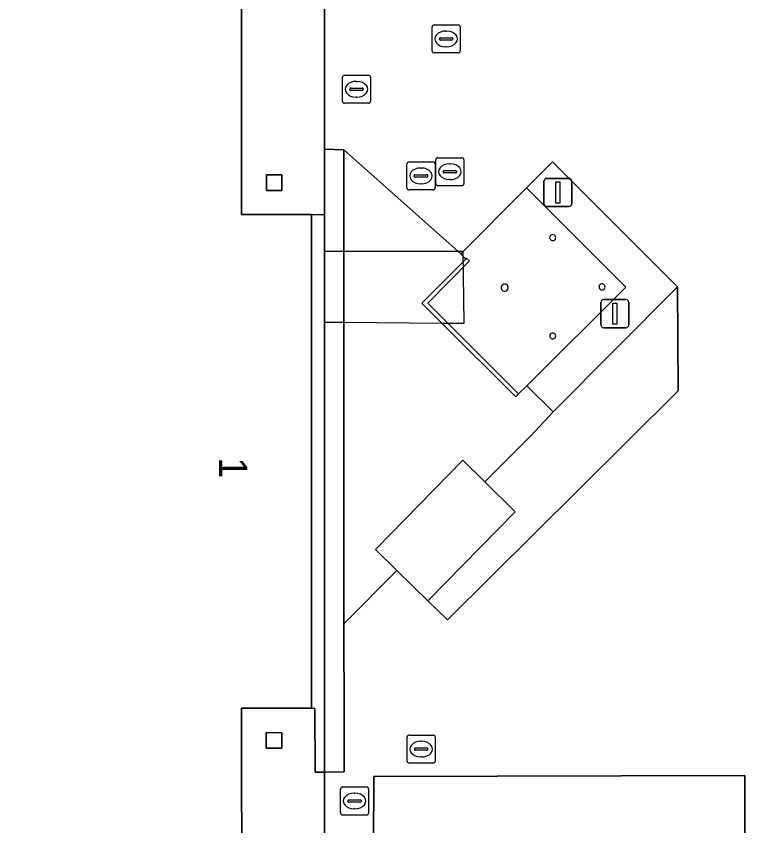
# Model space of a CAD drawing. Extents: x 161477 to 163040, y 383680 to 384871.
# Drawn here: x 162486.12 to 162512.04, y 384491.01 to 384519.8 of the extents above; entities that cross this region are included whole.
import ezdxf

# ---------------------------------------------------------------- set-up
doc = ezdxf.new("R2010")
doc.units = 0
for name, color, linetype in [('IMGEO_Dek', 7, 'Continuous'), ('IMGEO_Erf', 7, 'Continuous'), ('IMGEO_Groenvoorziening', 7, 'Continuous'), ('IMGEO_Kolk', 7, 'Continuous'), ('IMGEO_Muur', 7, 'Continuous'), ('IMGEO_Pand', 7, 'Continuous'), ('IMGEO_Pand_nummerreeks', 7, 'Continuous'), ('IMGEO_Parkeervlak_open', 7, 'Continuous'), ('IMGEO_Rijbaan_lokaal_open', 7, 'Continuous'), ('IMGEO_Rioolput', 7, 'Continuous'), ('IMGEO_Terreindeel_halfverhard', 7, 'Continuous'), ('IMGEO_Verkeersbordpaal', 7, 'Continuous'), ('IMGEO_Voetpad_gesloten', 7, 'Continuous'), ('IMGEO_Voetpad_open', 7, 'Continuous')]:
    doc.layers.add(name, color=color, linetype=linetype)

msp = doc.modelspace()

# ---------------------------------------------------------------- linework, layer by layer
at = {"layer": 'IMGEO_Dek'}
msp.add_lwpolyline([(162502.02, 384511.432), (162497.778, 384511.432), (162497.085, 384511.432), (162497.085, 384508.92), (162497.778, 384508.914), (162501.259, 384508.886), (162501.479, 384508.884), (162502.057, 384508.88)], close=True, dxfattribs=at)
at = {"layer": 'IMGEO_Erf'}
for points in [[(162497.085, 384508.93), (162497.085, 384511.342), (162497.085, 384512.74), (162496.623, 384512.746), (162496.624, 384495.19), (162496.752, 384495.181), (162496.758, 384492.918), (162497.086, 384492.919), (162497.085, 384500)], [(162497.086, 384492.919), (162496.758, 384492.918), (162496.752, 384495.181), (162496.624, 384495.19), (162494.144, 384495.19), (162494.147, 384487.804), (162494.148, 384485.464), (162496.628, 384485.466), (162496.636, 384475.356), (162454.274, 384475.352), (162454.279, 384485.463), (162456.759, 384485.461), (162456.756, 384487.762), (162454.138, 384487.791), (162454.16, 384487.394), (162453.808, 384487.393), (162453.808, 384474.909), (162497.086, 384474.88), (162497.086, 384487.801)], [(162495.571, 384493.769), (162495.021, 384493.77), (162495.021, 384494.32), (162495.571, 384494.319)]]:
    msp.add_lwpolyline(points, close=True, dxfattribs=at)
at = {"layer": 'IMGEO_Groenvoorziening'}
msp.add_lwpolyline([(162501.259, 384508.886), (162500.548, 384509.595), (162502.119, 384511.161), (162501.936, 384511.347), (162497.775, 384515.051), (162497.778, 384511.432), (162497.778, 384508.914), (162497.783, 384498.194), (162499.663, 384500.089), (162498.9, 384500.839), (162502.014, 384504.005), (162502.792, 384503.239), (162504.414, 384504.866), (162505.226, 384505.724), (162504.29, 384506.657), (162503.998, 384506.366), (162503.892, 384506.26)], close=True, dxfattribs=at)
at = {"layer": 'IMGEO_Kolk'}
for p, q in [((162500.099, 384514.619), (162500.951, 384514.619)), ((162501.05, 384513.841), (162501.05, 384514.693)), ((162501.125, 384514.767), (162501.977, 384514.767)), ((162502.051, 384514.693), (162502.051, 384513.841)), ((162500.024, 384513.693), (162500.024, 384514.545)), ((162500.512, 384514.399), (162500.537, 384514.399)), ((162501.025, 384514.545), (162501.025, 384513.693)), ((162501.352, 384514.31), (162501.75, 384514.31)), ((162501.538, 384514.547), (162501.563, 384514.547)), ((162500.283, 384514.113), (162500.283, 384514.125)), ((162500.721, 384514.076), (162500.323, 384514.076)), ((162500.326, 384514.162), (162500.724, 384514.162)), ((162500.767, 384514.125), (162500.767, 384514.113)), ((162501.309, 384514.261), (162501.309, 384514.273)), ((162501.747, 384514.224), (162501.349, 384514.224)), ((162501.793, 384514.273), (162501.793, 384514.261)), ((162500.535, 384513.839), (162500.51, 384513.839)), ((162501.977, 384513.767), (162501.125, 384513.767)), ((162501.561, 384513.987), (162501.536, 384513.987)), ((162500.951, 384513.619), (162500.099, 384513.619)), ((162500.028, 384493.31), (162500.028, 384494.162)), ((162500.103, 384494.236), (162500.955, 384494.236)), ((162501.029, 384494.162), (162501.029, 384493.31)), ((162500.516, 384494.016), (162500.541, 384494.016)), ((162500.287, 384493.73), (162500.287, 384493.742)), ((162500.725, 384493.693), (162500.327, 384493.693)), ((162500.33, 384493.779), (162500.728, 384493.779)), ((162500.771, 384493.742), (162500.771, 384493.73)), ((162500.539, 384493.456), (162500.514, 384493.456)), ((162500.955, 384493.236), (162500.103, 384493.236))]:
    msp.add_line(p, q, dxfattribs=at)
for points in [[(162500.099, 384514.619), (162500.951, 384514.619)], [(162501.05, 384513.841), (162501.05, 384514.693)], [(162501.125, 384514.767), (162501.977, 384514.767)], [(162502.051, 384514.693), (162502.051, 384513.841)], [(162500.024, 384513.693), (162500.024, 384514.545)], [(162501.025, 384514.545), (162501.025, 384513.693)], [(162501.977, 384513.767), (162501.125, 384513.767)], [(162500.951, 384513.619), (162500.099, 384513.619)], [(162500.028, 384493.31), (162500.028, 384494.162)], [(162500.103, 384494.236), (162500.955, 384494.236)], [(162501.029, 384494.162), (162501.029, 384493.31)], [(162500.955, 384493.236), (162500.103, 384493.236)]]:
    msp.add_lwpolyline(points, dxfattribs=at)
for centre, radius, start, end in [((162500.101, 384514.543), 0.0765, 91.552, 178.448), ((162500.101, 384514.543), 0.0765, 91.552, 178.448), ((162500.949, 384514.543), 0.0765, 1.552, 88.448), ((162500.949, 384514.543), 0.0765, 1.552, 88.448), ((162501.127, 384514.691), 0.0765, 91.552, 178.448), ((162501.127, 384514.691), 0.0765, 91.552, 178.448), ((162501.975, 384514.691), 0.0765, 1.552, 88.448), ((162501.975, 384514.691), 0.0765, 1.552, 88.448), ((162501.349, 384514.27), 0.0403, 85.8775, 175.7526), ((162501.754, 384514.272), 0.0386, 1.7309, 96.639), ((162500.323, 384514.122), 0.0403, 85.8775, 175.7526), ((162500.32, 384514.112), 0.0366, 178.938, 274.7102), ((162500.724, 384514.119), 0.043, 264.8664, 352.4533), ((162500.728, 384514.124), 0.0386, 1.7309, 96.639), ((162501.346, 384514.26), 0.0366, 178.938, 274.7102), ((162501.75, 384514.267), 0.043, 264.8664, 352.4533), ((162501.127, 384513.843), 0.0765, 181.552, 268.448), ((162501.127, 384513.843), 0.0765, 181.552, 268.448), ((162501.975, 384513.843), 0.0765, 271.552, 358.448), ((162501.975, 384513.843), 0.0765, 271.552, 358.448), ((162500.101, 384513.695), 0.0765, 181.552, 268.448), ((162500.101, 384513.695), 0.0765, 181.552, 268.448), ((162500.949, 384513.695), 0.0765, 271.552, 358.448), ((162500.949, 384513.695), 0.0765, 271.552, 358.448), ((162500.105, 384494.16), 0.0765, 91.552, 178.448), ((162500.105, 384494.16), 0.0765, 91.552, 178.448), ((162500.953, 384494.16), 0.0765, 1.552, 88.448), ((162500.953, 384494.16), 0.0765, 1.552, 88.448), ((162500.327, 384493.739), 0.0403, 85.8775, 175.7526), ((162500.324, 384493.729), 0.0366, 178.938, 274.7102), ((162500.728, 384493.736), 0.043, 264.8664, 352.4533), ((162500.732, 384493.741), 0.0386, 1.7309, 96.639), ((162500.105, 384493.312), 0.0765, 181.552, 268.448), ((162500.105, 384493.312), 0.0765, 181.552, 268.448), ((162500.953, 384493.312), 0.0765, 271.552, 358.448), ((162500.953, 384493.312), 0.0765, 271.552, 358.448)]:
    msp.add_arc(centre, radius, start, end, dxfattribs=at)
for centre, major_axis, ratio, start_param, end_param in [((162500.511, 384514.119), (-0.387, 0.002), 0.722429, 4.712389, 7.853982), ((162500.536, 384514.119), (-0.39, 0.002), 0.717154, 1.570796, 4.712389), ((162501.537, 384514.267), (-0.387, 0.002), 0.722429, 4.712389, 7.853982), ((162501.562, 384514.267), (-0.39, 0.002), 0.717154, 1.570796, 4.712389), ((162500.515, 384493.736), (-0.387, 0.002), 0.722429, 4.712389, 7.853982), ((162500.54, 384493.736), (-0.39, 0.002), 0.717154, 1.570796, 4.712389)]:
    msp.add_ellipse(centre, major_axis=major_axis, ratio=ratio, start_param=start_param, end_param=end_param, dxfattribs=at)
at = {"layer": 'IMGEO_Muur'}
msp.add_lwpolyline([(162501.479, 384508.885), (162500.766, 384509.597), (162502.248, 384511.094), (162502.148, 384511.189), (162502.119, 384511.161), (162500.548, 384509.595), (162501.259, 384508.886), (162503.892, 384506.26), (162503.998, 384506.366)], close=True, dxfattribs=at)
at = {"layer": 'IMGEO_Pand'}
msp.add_lwpolyline([(162494.147, 384487.804), (162494.144, 384495.19), (162496.624, 384495.19), (162496.623, 384512.746), (162494.143, 384512.746), (162494.14, 384520.105), (162494.139, 384522.465), (162496.619, 384522.463), (162496.627, 384532.568), (162491.603, 384532.568), (162488.974, 384532.568), (162458.862, 384532.566), (162456.823, 384532.566), (162454.274, 384532.566), (162454.261, 384522.46), (162456.741, 384522.457), (162456.745, 384520.114), (162456.752, 384515.102), (162456.756, 384512.752), (162454.276, 384512.753), (162454.266, 384495.199), (162456.746, 384495.198), (162456.749, 384492.871), (162456.756, 384487.762)], dxfattribs=at)
for points in [[(162495.575, 384514.155), (162495.025, 384514.154), (162495.026, 384513.604), (162495.576, 384513.605)], [(162503.873, 384502.176), (162502.792, 384503.239), (162502.014, 384504.005), (162498.9, 384500.839), (162499.663, 384500.089), (162500.761, 384499.01)], [(162495.571, 384494.319), (162495.021, 384494.32), (162495.021, 384493.77), (162495.571, 384493.769)]]:
    msp.add_lwpolyline(points, close=True, dxfattribs=at)
at = {"layer": 'IMGEO_Parkeervlak_open'}
for points in [[(162509.672, 384506.476), (162509.651, 384510.178), (162505.226, 384505.724), (162504.414, 384504.866), (162502.792, 384503.239), (162503.873, 384502.176), (162500.761, 384499.01), (162501.463, 384498.337), (162506.138, 384502.963)], [(162498.824, 384487.788), (162500, 384487.774), (162501.756, 384487.753), (162512.027, 384487.786), (162512.043, 384492.799), (162498.842, 384492.755)]]:
    msp.add_lwpolyline(points, close=True, dxfattribs=at)
at = {"layer": 'IMGEO_Rijbaan_lokaal_open'}
for points in [[(162505.054, 384520.106), (162501.767, 384520.121), (162500, 384520.122), (162497.765, 384520.123), (162497.085, 384520.11), (162497.085, 384515.071), (162497.775, 384515.051), (162501.936, 384511.347), (162504.279, 384513.694), (162505.202, 384514.619), (162509.651, 384510.178), (162509.672, 384506.476), (162506.138, 384502.963), (162501.463, 384498.337), (162500.761, 384499.01), (162499.663, 384500.089), (162497.783, 384498.194), (162497.786, 384494.765), (162497.795, 384492.922), (162497.086, 384492.919), (162497.086, 384487.801)], [(162498.824, 384487.788), (162498.842, 384492.755), (162512.043, 384492.799), (162512.027, 384487.786)]]:
    msp.add_lwpolyline(points, dxfattribs=at)
at = {"layer": 'IMGEO_Rioolput'}
for p, q in [((162500.994, 384519.49), (162501.846, 384519.49)), ((162500.919, 384518.564), (162500.919, 384519.416)), ((162501.407, 384519.27), (162501.432, 384519.27)), ((162501.92, 384519.416), (162501.92, 384518.564)), ((162501.178, 384518.984), (162501.178, 384518.996)), ((162501.616, 384518.947), (162501.218, 384518.947)), ((162501.221, 384519.033), (162501.619, 384519.033)), ((162501.662, 384518.996), (162501.662, 384518.984)), ((162501.43, 384518.71), (162501.405, 384518.71)), ((162501.846, 384518.49), (162500.994, 384518.49)), ((162497.729, 384516.774), (162497.729, 384517.626)), ((162497.804, 384517.7), (162498.656, 384517.7)), ((162498.217, 384517.48), (162498.242, 384517.48)), ((162498.73, 384517.626), (162498.73, 384516.774)), ((162497.988, 384517.194), (162497.988, 384517.206)), ((162498.031, 384517.243), (162498.429, 384517.243)), ((162498.472, 384517.206), (162498.472, 384517.194)), ((162498.426, 384517.157), (162498.028, 384517.157)), ((162498.24, 384516.92), (162498.215, 384516.92)), ((162498.656, 384516.7), (162497.804, 384516.7)), ((162497.659, 384491.464), (162497.659, 384492.316)), ((162497.734, 384492.39), (162498.586, 384492.39)), ((162498.147, 384492.17), (162498.172, 384492.17)), ((162498.66, 384492.316), (162498.66, 384491.464)), ((162497.918, 384491.884), (162497.918, 384491.896)), ((162498.356, 384491.847), (162497.958, 384491.847)), ((162497.961, 384491.933), (162498.359, 384491.933)), ((162498.402, 384491.896), (162498.402, 384491.884)), ((162498.17, 384491.61), (162498.145, 384491.61)), ((162498.586, 384491.39), (162497.734, 384491.39))]:
    msp.add_line(p, q, dxfattribs=at)
for points in [[(162500.994, 384519.49), (162501.846, 384519.49)], [(162500.919, 384518.564), (162500.919, 384519.416)], [(162501.92, 384519.416), (162501.92, 384518.564)], [(162501.846, 384518.49), (162500.994, 384518.49)], [(162497.729, 384516.774), (162497.729, 384517.626)], [(162497.804, 384517.7), (162498.656, 384517.7)], [(162498.73, 384517.626), (162498.73, 384516.774)], [(162498.656, 384516.7), (162497.804, 384516.7)], [(162497.659, 384491.464), (162497.659, 384492.316)], [(162497.734, 384492.39), (162498.586, 384492.39)], [(162498.66, 384492.316), (162498.66, 384491.464)], [(162498.586, 384491.39), (162497.734, 384491.39)]]:
    msp.add_lwpolyline(points, dxfattribs=at)
for centre, radius, start, end in [((162500.996, 384519.414), 0.0765, 91.552, 178.448), ((162500.996, 384519.414), 0.0765, 91.552, 178.448), ((162501.844, 384519.414), 0.0765, 1.552, 88.448), ((162501.844, 384519.414), 0.0765, 1.552, 88.448), ((162501.218, 384518.993), 0.0403, 85.8775, 175.7526), ((162501.215, 384518.983), 0.0366, 178.938, 274.7102), ((162501.619, 384518.99), 0.043, 264.8664, 352.4533), ((162501.623, 384518.995), 0.0386, 1.7309, 96.639), ((162500.996, 384518.566), 0.0765, 181.552, 268.448), ((162500.996, 384518.566), 0.0765, 181.552, 268.448), ((162501.844, 384518.566), 0.0765, 271.552, 358.448), ((162501.844, 384518.566), 0.0765, 271.552, 358.448), ((162497.806, 384517.624), 0.0765, 91.552, 178.448), ((162497.806, 384517.624), 0.0765, 91.552, 178.448), ((162498.654, 384517.624), 0.0765, 1.552, 88.448), ((162498.654, 384517.624), 0.0765, 1.552, 88.448), ((162498.028, 384517.203), 0.0403, 85.8775, 175.7526), ((162498.025, 384517.193), 0.0366, 178.938, 274.7102), ((162498.429, 384517.2), 0.043, 264.8664, 352.4533), ((162498.433, 384517.205), 0.0386, 1.7309, 96.639), ((162497.806, 384516.776), 0.0765, 181.552, 268.448), ((162497.806, 384516.776), 0.0765, 181.552, 268.448), ((162498.654, 384516.776), 0.0765, 271.552, 358.448), ((162498.654, 384516.776), 0.0765, 271.552, 358.448), ((162497.736, 384492.314), 0.0765, 91.552, 178.448), ((162497.736, 384492.314), 0.0765, 91.552, 178.448), ((162498.584, 384492.314), 0.0765, 1.552, 88.448), ((162498.584, 384492.314), 0.0765, 1.552, 88.448), ((162497.958, 384491.893), 0.0403, 85.8775, 175.7526), ((162497.955, 384491.883), 0.0366, 178.938, 274.7102), ((162498.359, 384491.89), 0.043, 264.8664, 352.4533), ((162498.363, 384491.895), 0.0386, 1.7309, 96.639), ((162497.736, 384491.466), 0.0765, 181.552, 268.448), ((162497.736, 384491.466), 0.0765, 181.552, 268.448), ((162498.584, 384491.466), 0.0765, 271.552, 358.448), ((162498.584, 384491.466), 0.0765, 271.552, 358.448)]:
    msp.add_arc(centre, radius, start, end, dxfattribs=at)
for centre, major_axis, ratio, start_param, end_param in [((162501.406, 384518.99), (-0.387, 0.002), 0.722429, 4.712389, 7.853982), ((162501.431, 384518.99), (-0.39, 0.002), 0.717154, 1.570796, 4.712389), ((162498.216, 384517.2), (-0.387, 0.002), 0.722429, 4.712389, 7.853982), ((162498.241, 384517.2), (-0.39, 0.002), 0.717154, 1.570796, 4.712389), ((162498.146, 384491.89), (-0.387, 0.002), 0.722429, 4.712389, 7.853982), ((162498.171, 384491.89), (-0.39, 0.002), 0.717154, 1.570796, 4.712389)]:
    msp.add_ellipse(centre, major_axis=major_axis, ratio=ratio, start_param=start_param, end_param=end_param, dxfattribs=at)
at = {"layer": 'IMGEO_Terreindeel_halfverhard'}
msp.add_lwpolyline([(162505.202, 384514.619), (162504.279, 384513.694), (162504.447, 384513.526), (162507.808, 384510.165), (162504.29, 384506.657), (162505.226, 384505.724), (162509.651, 384510.178)], close=True, dxfattribs=at)
at = {"layer": 'IMGEO_Verkeersbordpaal'}
for p, q in [((162504.995, 384514.03), (162505.785, 384514.03)), ((162505.785, 384514.03), (162504.995, 384514.03)), ((162504.895, 384513.13), (162504.895, 384513.93)), ((162504.895, 384513.93), (162504.895, 384513.13)), ((162505.885, 384513.93), (162505.885, 384513.13)), ((162505.885, 384513.13), (162505.885, 384513.93)), ((162505.785, 384513.03), (162504.995, 384513.03)), ((162504.995, 384513.03), (162505.785, 384513.03)), ((162507.025, 384509.72), (162507.815, 384509.72)), ((162507.815, 384509.72), (162507.025, 384509.72)), ((162506.925, 384508.82), (162506.925, 384509.62)), ((162506.925, 384509.62), (162506.925, 384508.82)), ((162507.915, 384509.62), (162507.915, 384508.82)), ((162507.915, 384508.82), (162507.915, 384509.62)), ((162507.815, 384508.72), (162507.025, 384508.72)), ((162507.025, 384508.72), (162507.815, 384508.72))]:
    msp.add_line(p, q, dxfattribs=at)
for points in [[(162505.315, 384513.905), (162505.465, 384513.905), (162505.465, 384513.155), (162505.315, 384513.155), (162505.315, 384513.905)], [(162507.345, 384509.595), (162507.495, 384509.595), (162507.495, 384508.845), (162507.345, 384508.845), (162507.345, 384509.595)]]:
    msp.add_lwpolyline(points, dxfattribs=at)
for centre, start, end in [((162504.995, 384513.93), 90, 180), ((162504.995, 384513.93), 90, 180), ((162505.785, 384513.93), 0, 90), ((162505.785, 384513.93), 360, 90), ((162504.995, 384513.13), 180, 270), ((162504.995, 384513.13), 180, 270), ((162505.785, 384513.13), 270, 0), ((162505.785, 384513.13), 270, 0), ((162507.025, 384509.62), 90, 180), ((162507.025, 384509.62), 90, 180), ((162507.815, 384509.62), 0, 90), ((162507.815, 384509.62), 360, 90), ((162507.025, 384508.82), 180, 270), ((162507.025, 384508.82), 180, 270), ((162507.815, 384508.82), 270, 0), ((162507.815, 384508.82), 270, 0)]:
    msp.add_arc(centre, 0.1, start, end, dxfattribs=at)
at = {"layer": 'IMGEO_Voetpad_gesloten'}
msp.add_lwpolyline([(162502.02, 384511.432), (162497.778, 384511.432), (162497.085, 384511.432), (162497.085, 384508.92), (162497.778, 384508.914), (162501.259, 384508.886), (162501.479, 384508.884), (162502.057, 384508.88)], close=True, dxfattribs=at)
at = {"layer": 'IMGEO_Voetpad_open'}
for points in [[(162497.085, 384520.11), (162497.765, 384520.123), (162497.767, 384520.317), (162497.763, 384520.521), (162497.085, 384520.511), (162496.743, 384520.506), (162496.738, 384522.434), (162496.619, 384522.463), (162494.139, 384522.465), (162494.14, 384520.105), (162494.143, 384512.746), (162496.623, 384512.746), (162497.085, 384512.74), (162497.085, 384515.071)], [(162497.778, 384508.914), (162497.778, 384511.432), (162497.775, 384515.051), (162497.085, 384515.071), (162497.085, 384512.74), (162497.085, 384511.342), (162497.085, 384508.93), (162497.085, 384500), (162497.086, 384492.919), (162497.795, 384492.922), (162497.786, 384494.765), (162497.783, 384498.194)], [(162495.575, 384514.155), (162495.576, 384513.605), (162495.026, 384513.604), (162495.025, 384514.154)], [(162504.447, 384513.526), (162504.279, 384513.694), (162501.936, 384511.347), (162502.119, 384511.161), (162502.148, 384511.189), (162502.248, 384511.094), (162500.766, 384509.597), (162501.479, 384508.885), (162503.998, 384506.366), (162504.29, 384506.657), (162507.808, 384510.165)]]:
    msp.add_lwpolyline(points, close=True, dxfattribs=at)
for centre, radius, start, end in [((162505.208, 384511.924), 0.108, 90, 314.8855), ((162505.208, 384511.924), 0.108, 314.6727, 90.2128), ((162503.499, 384510.147), 0.127, 89.7736, 315.0133), ((162503.498, 384510.147), 0.127, 315.2407, 89.5462), ((162506.964, 384510.175), 0.108, 45, 270.1145), ((162506.963, 384510.175), 0.108, 270.5247, 44.5898), ((162505.209, 384508.426), 0.105, 89.7282, 314.968), ((162505.21, 384508.426), 0.105, 314.8643, 89.8319)]:
    msp.add_arc(centre, radius, start, end, dxfattribs=at)

# ---------------------------------------------------------------- texts
at = {"layer": 'IMGEO_Pand_nummerreeks'}
msp.add_text('1', height=1, rotation=270.08, dxfattribs=at).set_placement((162493.342, 384504.109))

doc.saveas('drawing.dxf')
